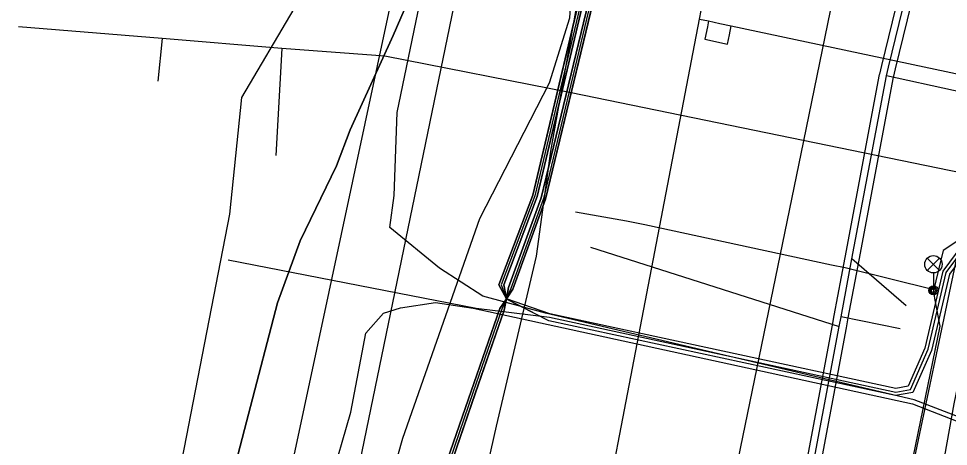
# Model space of a CAD drawing. Extents: x -595540 to -593988, y -1160850 to -1159202.
# Drawn here: x -595539.58 to -595499.41, y -1159515.87 to -1159497.4 of the extents above; entities that cross this region are included whole.
import ezdxf

# ---------------------------------------------------------------- set-up
doc = ezdxf.new("R2010")
doc.units = 0
for name, color, linetype in [('BKOM_kabel koordinační_optický', 7, 'Continuous'), ('BVK-JEDNOTNA_trasa sítě', 7, 'Continuous'), ('BVK-JEDNOTNA_trasa sítě obvodem', 7, 'Continuous'), ('BVK-VODOVOD_trasa sítě', 7, 'Continuous'), ('CETIN_kabel podzemní', 7, 'Continuous'), ('DESTOVA_trasa neprovozované sítě', 7, 'Continuous'), ('DPMB_kabel', 7, 'Continuous'), ('DPMB_kyneta', 7, 'Continuous'), ('DPMB_trolejové vedení-nosné lano', 7, 'Continuous'), ('DSP-SDEL-VODAFONE_kabel', 7, 'Continuous'), ('EON-NN_kabel', 7, 'Continuous'), ('EON-NN_kabel zrušené sítě', 7, 'Continuous'), ('EON-VN_kabel', 7, 'Continuous'), ('INNOGY-NTL_trasa sítě', 7, 'Continuous'), ('INNOGY-STL_trasa sítě', 7, 'Continuous'), ('JEDNOTNA_trasa neprovozované sítě', 7, 'Continuous'), ('TSB_kabel VO', 7, 'Continuous'), ('TSB_lampy VO', 7, 'Continuous')]:
    doc.layers.add(name, color=color, linetype=linetype)

msp = doc.modelspace()

# ---------------------------------------------------------------- linework, layer by layer
at = {"layer": 'BKOM_kabel koordinační_optický'}
msp.add_lwpolyline([(-595504.41, -1159536.46), (-595504.72, -1159534.87), (-595503.028, -1159526.757), (-595501.088, -1159517.432), (-595499.039, -1159507.678), (-595498.496, -1159506.323), (-595497.188, -1159505.596), (-595495.789, -1159497.989), (-595496.784, -1159495.952), (-595496.959, -1159491.57), (-595511.534, -1159487.548), (-595515.033, -1159486.82), (-595512.879, -1159476.273), (-595510.369, -1159464.074)], dxfattribs=at)
at = {"layer": 'BVK-JEDNOTNA_trasa sítě'}
for points in [[(-595502.09, -1159499.87), (-595501.998, -1159499.495), (-595497.301, -1159480.267), (-595491.81, -1159457.79)], [(-595510.8, -1159546.19), (-595508.537, -1159534.149), (-595507.812, -1159530.306), (-595504.126, -1159510.698), (-595504.05, -1159510.273), (-595503.578, -1159507.777), (-595502.09, -1159499.87)], [(-595462.52, -1159508.55), (-595468.753, -1159507.183), (-595470.091, -1159506.889), (-595494.547, -1159501.525), (-595494.9, -1159501.447), (-595495.885, -1159501.231), (-595496.297, -1159501.141), (-595502.09, -1159499.87)]]:
    msp.add_lwpolyline(points, dxfattribs=at)
at = {"layer": 'BVK-JEDNOTNA_trasa sítě obvodem'}
for points in [[(-595502.381, -1159499.799), (-595502.29, -1159499.424), (-595497.592, -1159480.196), (-595492.101, -1159457.719)], [(-595491.519, -1159457.861), (-595497.01, -1159480.339), (-595501.707, -1159499.567), (-595501.799, -1159499.941)], [(-595511.095, -1159546.135), (-595508.832, -1159534.094), (-595508.107, -1159530.251), (-595504.421, -1159510.644), (-595504.345, -1159510.219), (-595503.873, -1159507.722), (-595502.385, -1159499.815)], [(-595501.795, -1159499.925), (-595503.283, -1159507.833), (-595503.755, -1159510.328), (-595503.831, -1159510.752), (-595507.517, -1159530.362), (-595508.242, -1159534.205), (-595510.505, -1159546.245)]]:
    msp.add_lwpolyline(points, dxfattribs=at)
at = {"layer": 'BVK-VODOVOD_trasa sítě'}
for p, q in [((-595533.379, -1159498.255), (-595533.56, -1159500.107)), ((-595528.206, -1159498.682), (-595533.379, -1159498.255)), ((-595528.206, -1159498.682), (-595528.461, -1159503.312))]:
    msp.add_line(p, q, dxfattribs=at)
for points in [[(-595529.291, -1159617.5), (-595514.159, -1159543.939), (-595505.658, -1159502.67), (-595497.983, -1159465.258), (-595497.446, -1159462.645), (-595496.304, -1159457.089)], [(-595533.379, -1159498.255), (-595539.58, -1159497.759)], [(-595286.17, -1159547.411), (-595286.78, -1159547.214), (-595496.712, -1159504.511), (-595515.704, -1159500.605), (-595523.758, -1159499.02), (-595528.206, -1159498.682)]]:
    msp.add_lwpolyline(points, dxfattribs=at)
at = {"layer": 'CETIN_kabel podzemní'}
msp.add_lwpolyline([(-595516.04, -1159486.64), (-595516.23, -1159487.61), (-595519.4, -1159490.12), (-595520.41, -1159495.01), (-595527.97, -1159531.66)], dxfattribs=at)
at = {"layer": 'DESTOVA_trasa neprovozované sítě'}
for p, q in [((-595514.87, -1159507.27), (-595504.126, -1159510.698)), ((-595501.23, -1159509.81), (-595503.578, -1159507.777))]:
    msp.add_line(p, q, dxfattribs=at)
at = {"layer": 'DPMB_kabel'}
for points in [[(-595539.58, -1159582.216), (-595539.432, -1159582.219), (-595538.241, -1159581.811), (-595534.15, -1159578.333), (-595531.476, -1159575.393), (-595529.566, -1159565.788), (-595529.488, -1159565.133), (-595529.174, -1159564.486), (-595524.65, -1159542.718), (-595524.928, -1159536.008), (-595523.012, -1159526.84), (-595520.851, -1159516.499), (-595519.845, -1159513.553), (-595518.607, -1159509.986), (-595518.497, -1159509.492), (-595518.227, -1159509.088), (-595516.814, -1159505.197), (-595514.772, -1159496.722), (-595512.512, -1159485.674), (-595511.142, -1159479.647), (-595510.632, -1159475.585), (-595506.782, -1159456.959), (-595503.271, -1159441.097), (-595502.334, -1159438.059)], [(-595539.58, -1159550.702), (-595533.858, -1159529.783), (-595532.809, -1159517.989), (-595530.449, -1159505.848), (-595529.936, -1159500.812), (-595527.678, -1159496.971), (-595525.911, -1159494.223), (-595525.165, -1159490.562), (-595521.464, -1159478.927), (-595513.025, -1159448.911), (-595510.625, -1159439.632)], [(-595539.58, -1159582.216), (-595539.432, -1159582.219), (-595538.241, -1159581.811), (-595534.15, -1159578.333), (-595531.476, -1159575.393), (-595529.566, -1159565.788), (-595529.488, -1159565.133), (-595529.174, -1159564.489), (-595529.174, -1159564.483), (-595524.65, -1159542.718), (-595524.928, -1159536.008), (-595523.012, -1159526.84), (-595520.851, -1159516.499), (-595519.845, -1159513.553), (-595518.607, -1159509.986), (-595518.497, -1159509.492), (-595518.227, -1159509.088), (-595516.814, -1159505.197), (-595514.772, -1159496.722), (-595512.512, -1159485.674), (-595511.142, -1159479.647), (-595510.632, -1159475.585), (-595506.782, -1159456.959), (-595503.271, -1159441.097)], [(-595539.58, -1159582.018), (-595539.463, -1159582.02), (-595538.34, -1159581.632), (-595534.291, -1159578.187), (-595531.663, -1159575.303), (-595529.756, -1159565.745), (-595529.49, -1159565.13), (-595529.367, -1159564.435), (-595524.85, -1159542.702), (-595525.13, -1159535.992), (-595523.208, -1159526.8), (-595521.047, -1159516.443), (-595520.033, -1159513.486), (-595518.793, -1159509.914), (-595518.5, -1159509.495), (-595518.837, -1159508.901), (-595517.37, -1159505.024), (-595515.366, -1159496.581), (-595513.098, -1159485.55), (-595511.757, -1159479.328), (-595510.832, -1159475.538), (-595506.978, -1159456.92)], [(-595539.58, -1159582.018), (-595539.463, -1159582.02), (-595538.34, -1159581.632), (-595534.291, -1159578.187), (-595531.663, -1159575.303), (-595529.756, -1159565.745), (-595529.49, -1159565.13), (-595529.367, -1159564.435), (-595524.85, -1159542.702), (-595525.13, -1159535.992), (-595523.208, -1159526.8), (-595521.047, -1159516.443), (-595520.033, -1159513.486), (-595518.793, -1159509.914), (-595518.5, -1159509.495), (-595518.837, -1159508.901), (-595517.37, -1159505.024), (-595515.366, -1159496.581), (-595513.098, -1159485.55), (-595511.757, -1159479.328), (-595510.832, -1159475.538), (-595506.978, -1159456.92)], [(-595539.58, -1159582.018), (-595539.463, -1159582.02), (-595538.34, -1159581.632), (-595534.291, -1159578.187), (-595531.663, -1159575.303), (-595529.756, -1159565.745), (-595529.49, -1159565.13), (-595529.367, -1159564.435), (-595524.85, -1159542.702), (-595525.13, -1159535.992), (-595523.208, -1159526.8), (-595521.047, -1159516.443), (-595520.033, -1159513.486), (-595518.793, -1159509.914), (-595518.5, -1159509.495), (-595518.837, -1159508.901), (-595517.37, -1159505.024), (-595515.366, -1159496.581), (-595513.098, -1159485.55), (-595511.757, -1159479.328), (-595510.832, -1159475.538), (-595506.978, -1159456.92)], [(-595539.58, -1159582.216), (-595539.432, -1159582.219), (-595538.241, -1159581.811), (-595534.15, -1159578.333), (-595531.476, -1159575.393), (-595529.566, -1159565.788), (-595529.488, -1159565.133), (-595529.174, -1159564.488), (-595524.65, -1159542.718), (-595524.928, -1159536.008), (-595523.012, -1159526.84), (-595520.851, -1159516.499), (-595519.845, -1159513.553), (-595518.607, -1159509.986), (-595518.497, -1159509.492), (-595518.227, -1159509.088), (-595516.814, -1159505.197), (-595514.772, -1159496.722), (-595512.512, -1159485.674), (-595511.142, -1159479.647), (-595510.632, -1159475.585), (-595506.782, -1159456.959)], [(-595539.58, -1159582.216), (-595539.432, -1159582.219), (-595538.241, -1159581.811), (-595534.15, -1159578.333), (-595531.476, -1159575.393), (-595529.566, -1159565.788), (-595529.488, -1159565.133), (-595529.174, -1159564.488), (-595524.65, -1159542.718), (-595524.928, -1159536.008), (-595523.012, -1159526.84), (-595520.851, -1159516.499), (-595519.845, -1159513.553), (-595518.607, -1159509.986), (-595518.497, -1159509.492), (-595518.227, -1159509.088), (-595516.814, -1159505.197), (-595514.772, -1159496.722), (-595512.512, -1159485.674), (-595511.142, -1159479.647), (-595510.632, -1159475.585), (-595506.782, -1159456.959)], [(-595531.663, -1159575.303), (-595529.756, -1159565.744), (-595529.49, -1159565.13), (-595529.367, -1159564.434), (-595524.85, -1159542.702), (-595525.13, -1159535.992), (-595523.208, -1159526.8), (-595521.047, -1159516.443), (-595520.033, -1159513.486), (-595518.793, -1159509.914), (-595518.5, -1159509.495), (-595518.413, -1159509.014), (-595517.006, -1159505.14), (-595514.966, -1159496.684), (-595512.706, -1159485.629), (-595511.338, -1159479.611), (-595510.831, -1159475.54), (-595506.978, -1159456.917)], [(-595531.663, -1159575.303), (-595529.756, -1159565.744), (-595529.49, -1159565.13), (-595529.367, -1159564.434), (-595524.85, -1159542.702), (-595525.13, -1159535.992), (-595523.208, -1159526.8), (-595521.047, -1159516.443), (-595520.033, -1159513.486), (-595518.793, -1159509.914), (-595518.5, -1159509.495), (-595518.413, -1159509.014), (-595517.006, -1159505.14), (-595514.966, -1159496.684), (-595512.706, -1159485.629), (-595511.338, -1159479.611), (-595510.831, -1159475.54), (-595506.978, -1159456.917)], [(-595506.978, -1159456.917), (-595510.831, -1159475.54), (-595511.338, -1159479.611), (-595512.706, -1159485.629), (-595514.966, -1159496.684), (-595517.006, -1159505.14), (-595518.413, -1159509.014), (-595518.5, -1159509.495), (-595518.793, -1159509.914), (-595520.033, -1159513.486), (-595521.047, -1159516.443), (-595523.208, -1159526.8), (-595525.13, -1159535.992), (-595524.85, -1159542.702), (-595529.367, -1159564.434), (-595529.49, -1159565.13), (-595529.125, -1159565.176), (-595528.736, -1159565.531), (-595528.464, -1159566.168), (-595528.207, -1159566.147), (-595528.013, -1159565.633), (-595527.84, -1159565.5)], [(-595506.978, -1159456.918), (-595510.832, -1159475.543), (-595511.341, -1159479.613), (-595512.706, -1159485.629), (-595514.966, -1159496.685), (-595517.006, -1159505.139), (-595518.412, -1159509.013), (-595518.5, -1159509.494), (-595518.793, -1159509.914), (-595520.034, -1159513.487), (-595521.047, -1159516.443), (-595523.208, -1159526.8), (-595525.13, -1159535.992), (-595524.85, -1159542.703), (-595529.367, -1159564.434), (-595529.49, -1159565.13), (-595529.125, -1159565.175), (-595528.735, -1159565.531), (-595528.465, -1159566.168), (-595528.206, -1159566.145), (-595528.013, -1159565.633), (-595527.84, -1159565.501)], [(-595506.782, -1159456.96), (-595510.63, -1159475.579), (-595511.143, -1159479.652), (-595512.511, -1159485.672), (-595514.772, -1159496.723), (-595516.814, -1159505.197), (-595518.226, -1159509.086), (-595518.501, -1159509.495), (-595518.607, -1159509.986), (-595519.845, -1159513.554), (-595520.851, -1159516.497), (-595523.012, -1159526.84), (-595524.929, -1159536.008), (-595524.65, -1159542.718), (-595529.174, -1159564.486), (-595529.486, -1159565.127), (-595528.901, -1159565.656), (-595528.524, -1159566.536), (-595528.244, -1159566.585), (-595527.849, -1159565.796), (-595527.849, -1159565.533)], [(-595506.782, -1159456.96), (-595510.63, -1159475.579), (-595511.143, -1159479.652), (-595512.512, -1159485.675), (-595514.772, -1159496.723), (-595516.814, -1159505.197), (-595518.226, -1159509.086), (-595518.501, -1159509.495), (-595518.607, -1159509.986), (-595519.845, -1159513.554), (-595520.851, -1159516.497), (-595523.012, -1159526.84), (-595524.929, -1159536.008), (-595524.65, -1159542.718), (-595529.174, -1159564.486), (-595529.486, -1159565.127), (-595528.901, -1159565.656), (-595528.524, -1159566.536), (-595528.244, -1159566.585), (-595527.849, -1159565.796), (-595527.849, -1159565.533)], [(-595381.589, -1159529.803), (-595418.9, -1159522.283), (-595453.49, -1159515.313), (-595478.281, -1159510.333), (-595483.962, -1159509.203), (-595491.908, -1159507.779), (-595493.355, -1159506.692), (-595496.074, -1159506.029), (-595498.007, -1159506.092), (-595499.649, -1159508.305), (-595500.433, -1159511.632), (-595501.155, -1159513.277), (-595501.688, -1159513.377), (-595516.625, -1159510.152), (-595518.5, -1159509.496), (-595518.837, -1159508.901), (-595517.369, -1159505.023), (-595515.365, -1159496.579), (-595513.098, -1159485.549), (-595511.757, -1159479.327), (-595510.831, -1159475.539), (-595506.978, -1159456.918)], [(-595381.651, -1159530.097), (-595418.96, -1159522.577), (-595453.55, -1159515.607), (-595478.339, -1159510.627), (-595484.018, -1159509.497), (-595492.032, -1159508.061), (-595493.485, -1159506.968), (-595496.106, -1159506.331), (-595497.853, -1159506.388), (-595499.371, -1159508.435), (-595500.147, -1159511.728), (-595500.945, -1159513.543), (-595501.692, -1159513.683), (-595516.675, -1159510.448), (-595518.495, -1159509.52), (-595518.623, -1159508.9), (-595517.177, -1159505.086), (-595515.172, -1159496.623), (-595512.902, -1159485.592), (-595511.563, -1159479.373), (-595510.632, -1159475.58), (-595506.783, -1159456.962)], [(-595381.651, -1159530.097), (-595418.96, -1159522.577), (-595453.55, -1159515.607), (-595478.339, -1159510.627), (-595484.018, -1159509.497), (-595492.032, -1159508.061), (-595493.485, -1159506.968), (-595496.106, -1159506.331), (-595497.853, -1159506.388), (-595499.371, -1159508.435), (-595500.147, -1159511.728), (-595500.945, -1159513.543), (-595501.692, -1159513.683), (-595516.675, -1159510.448), (-595518.495, -1159509.52), (-595518.623, -1159508.9), (-595517.177, -1159505.086), (-595515.172, -1159496.623), (-595512.902, -1159485.592), (-595511.563, -1159479.373), (-595510.632, -1159475.58), (-595506.783, -1159456.962)], [(-595318.933, -1159649.425), (-595312.383, -1159629.214), (-595289.877, -1159558.636), (-595289.058, -1159552.926), (-595292.871, -1159548.476), (-595313.43, -1159544.217), (-595352.741, -1159536.397), (-595381.651, -1159530.097), (-595418.96, -1159522.577), (-595453.55, -1159515.607), (-595478.339, -1159510.627), (-595484.018, -1159509.497), (-595492.032, -1159508.061), (-595493.485, -1159506.968), (-595496.106, -1159506.331), (-595497.853, -1159506.388), (-595499.371, -1159508.435), (-595500.147, -1159511.728), (-595500.945, -1159513.543), (-595501.692, -1159513.683), (-595516.675, -1159510.448), (-595518.499, -1159509.52)]]:
    msp.add_lwpolyline(points, dxfattribs=at)
at = {"layer": 'DPMB_kyneta'}
for points in [[(-595510.828, -1159475.54), (-595511.757, -1159479.328), (-595513.098, -1159485.549), (-595515.365, -1159496.58), (-595517.368, -1159505.024), (-595518.837, -1159508.9), (-595518.5, -1159509.495)], [(-595510.828, -1159475.54), (-595511.339, -1159479.613), (-595512.706, -1159485.63), (-595514.967, -1159496.684), (-595517.006, -1159505.139), (-595518.413, -1159509.014), (-595518.5, -1159509.495)], [(-595510.73, -1159475.56), (-595511.66, -1159479.35), (-595513, -1159485.57), (-595515.267, -1159496.602), (-595517.272, -1159505.053), (-595518.73, -1159508.9), (-595518.5, -1159509.495)], [(-595510.632, -1159475.58), (-595511.563, -1159479.372), (-595512.902, -1159485.591), (-595515.17, -1159496.623), (-595517.176, -1159505.083), (-595518.623, -1159508.9), (-595518.5, -1159509.495)], [(-595510.73, -1159475.56), (-595511.24, -1159479.63), (-595512.608, -1159485.652), (-595514.87, -1159496.705), (-595516.91, -1159505.168), (-595518.32, -1159509.05), (-595518.5, -1159509.495)], [(-595510.632, -1159475.58), (-595511.141, -1159479.647), (-595512.511, -1159485.673), (-595514.772, -1159496.727), (-595516.814, -1159505.197), (-595518.227, -1159509.086), (-595518.5, -1159509.495)], [(-595530.526, -1159507.817), (-595519.81, -1159509.9), (-595516.65, -1159510.3), (-595501.69, -1159513.53), (-595501.049, -1159513.41), (-595500.29, -1159511.68), (-595499.51, -1159508.37), (-595497.93, -1159506.24), (-595496.09, -1159506.18), (-595493.42, -1159506.83), (-595491.97, -1159507.92), (-595483.99, -1159509.35), (-595453.52, -1159515.46), (-595381.62, -1159529.95), (-595352.71, -1159536.25), (-595313.4, -1159544.07), (-595292.79, -1159548.34), (-595288.9, -1159552.88), (-595289.73, -1159558.67), (-595312.24, -1159629.26), (-595318.79, -1159649.47)], [(-595518.5, -1159509.495), (-595518.607, -1159509.987), (-595519.845, -1159513.553), (-595520.853, -1159516.497), (-595523.012, -1159526.84), (-595524.93, -1159536.008), (-595524.65, -1159542.718), (-595529.173, -1159564.486), (-595529.49, -1159565.13)], [(-595518.5, -1159509.495), (-595518.793, -1159509.913), (-595520.035, -1159513.487), (-595521.047, -1159516.443), (-595523.208, -1159526.8), (-595525.13, -1159535.992), (-595524.85, -1159542.702), (-595529.367, -1159564.434), (-595529.49, -1159565.13)], [(-595518.5, -1159509.495), (-595518.7, -1159509.95), (-595519.94, -1159513.52), (-595520.95, -1159516.47), (-595523.11, -1159526.82), (-595525.03, -1159536), (-595524.75, -1159542.71), (-595529.27, -1159564.46), (-595529.49, -1159565.13)]]:
    msp.add_lwpolyline(points, dxfattribs=at)
at = {"layer": 'DPMB_trolejové vedení-nosné lano'}
msp.add_lwpolyline([(-595515.519, -1159505.742), (-595513.316, -1159506.135), (-595512.527, -1159506.29), (-595504.468, -1159508.028), (-595503.869, -1159508.154), (-595500.042, -1159509.094)], dxfattribs=at)
at = {"layer": 'DSP-SDEL-VODAFONE_kabel'}
for points in [[(-595533.12, -1159529.25), (-595530.9, -1159519.29), (-595528.39, -1159509.68), (-595527.41, -1159507), (-595525.84, -1159503.75), (-595525.26, -1159502.2), (-595523.4, -1159498.13), (-595522.41, -1159495.82), (-595522.22, -1159495.13), (-595521.23, -1159490.1), (-595520.8, -1159488.32), (-595519.98, -1159484.06), (-595519.31, -1159480.78), (-595519.22, -1159478.4), (-595519.15, -1159478.06), (-595519.73, -1159477.72), (-595522.58, -1159477.3), (-595526.01, -1159476.57), (-595527.329, -1159476.344)], [(-595519.15, -1159478.06), (-595519.22, -1159478.4), (-595519.31, -1159480.78), (-595519.98, -1159484.06), (-595520.8, -1159488.32), (-595521.23, -1159490.1), (-595522.22, -1159495.13), (-595522.41, -1159495.82), (-595523.4, -1159498.13), (-595525.26, -1159502.2), (-595525.84, -1159503.75), (-595527.41, -1159507), (-595528.39, -1159509.68), (-595530.9, -1159519.29), (-595533.12, -1159529.25), (-595533.25, -1159530.4), (-595533.66, -1159532.53), (-595534.72, -1159537.24), (-595534.75, -1159537.91), (-595534.67, -1159538.65), (-595534.36, -1159539.82), (-595534.34, -1159540.47), (-595535.03, -1159542.99), (-595535.9, -1159547.47)]]:
    msp.add_lwpolyline(points, dxfattribs=at)
at = {"layer": 'EON-NN_kabel'}
msp.add_lwpolyline([(-595539.58, -1159526.174), (-595536.825, -1159526.531), (-595532.638, -1159527.255), (-595528.453, -1159528.157), (-595525.165, -1159528.978), (-595522.728, -1159529.393), (-595522.45, -1159529.386), (-595522.24, -1159529.277), (-595522.103, -1159529.088), (-595522.043, -1159528.926), (-595520.558, -1159522.23), (-595518.936, -1159515.002), (-595517.205, -1159507.662), (-595516.594, -1159503.129), (-595515.509, -1159497.084), (-595513.981, -1159490.166), (-595512.147, -1159481.35), (-595510.529, -1159473.109)], dxfattribs=at)
at = {"layer": 'EON-NN_kabel zrušené sítě'}
msp.add_lwpolyline([(-595488.717, -1159481.833), (-595490.991, -1159481.115), (-595491.466, -1159480.965), (-595491.973, -1159480.91), (-595492.241, -1159481.106), (-595492.636, -1159481.666), (-595494.226, -1159489.225), (-595495.368, -1159494.427), (-595495.419, -1159495.542), (-595495.838, -1159498.212), (-595497.194, -1159505.22), (-595497.838, -1159507.586), (-595499.173, -1159514.034), (-595500.384, -1159520.776), (-595501.905, -1159528.327), (-595503.097, -1159534.344), (-595504.821, -1159542.646), (-595506.481, -1159550.899), (-595508.169, -1159559.33), (-595509.751, -1159567.028), (-595511.396, -1159575.235), (-595512.955, -1159582.811)], dxfattribs=at)
at = {"layer": 'EON-VN_kabel'}
for points in [[(-595444.38, -1159528.342), (-595452.621, -1159526.672), (-595461.252, -1159525.132), (-595467.483, -1159523.931), (-595472.681, -1159523.132), (-595478.906, -1159521.613), (-595484.495, -1159520.273), (-595490.544, -1159518.546), (-595497.89, -1159515.018), (-595500.894, -1159513.857), (-595516.817, -1159510.121), (-595519.52, -1159509.382), (-595521.396, -1159508.176), (-595523.538, -1159506.413), (-595523.361, -1159505.035), (-595523.232, -1159501.453), (-595521.845, -1159494.779), (-595521.086, -1159490.563), (-595519.519, -1159483.871), (-595517.678, -1159475.953), (-595515.816, -1159467.128)], [(-595532.164, -1159547.827), (-595530.136, -1159538.88), (-595529.459, -1159533.677), (-595528.079, -1159527.439), (-595527.047, -1159520.676), (-595525.23, -1159514.392), (-595524.582, -1159510.98), (-595523.809, -1159510.119), (-595523.082, -1159509.896), (-595521.569, -1159509.661), (-595519.941, -1159509.902), (-595500.966, -1159514.043), (-595497.97, -1159515.202), (-595490.616, -1159518.734), (-595484.545, -1159520.467), (-595478.953, -1159521.807), (-595472.72, -1159523.328), (-595467.517, -1159524.128), (-595461.288, -1159525.328), (-595452.659, -1159526.868), (-595444.42, -1159528.538)]]:
    msp.add_lwpolyline(points, dxfattribs=at)
at = {"layer": 'INNOGY-NTL_trasa sítě'}
msp.add_lwpolyline([(-595538.02, -1159566.42), (-595532.36, -1159538.43), (-595531.45, -1159533.9), (-595523.54, -1159496.94), (-595521.97, -1159489.61), (-595521.52, -1159485.2), (-595521.38, -1159484.55), (-595521.32, -1159484.32)], dxfattribs=at)
at = {"layer": 'INNOGY-STL_trasa sítě'}
for points in [[(-595539.58, -1159590.57), (-595529.66, -1159593.85), (-595517.72, -1159536.65), (-595517.27, -1159534.4), (-595510.17, -1159497.42), (-595509.95, -1159496.28), (-595499.61, -1159445.09), (-595495.94, -1159431.75), (-595489.48, -1159407.69), (-595484.08, -1159387.62), (-595478.29, -1159376.98), (-595474.824, -1159365.098), (-595474.69, -1159364.64), (-595474.58, -1159364.26), (-595457.24, -1159303.77)], [(-595510.17, -1159497.42), (-595509.77, -1159497.5), (-595509.28, -1159497.61)], [(-595509.77, -1159497.5), (-595509.82, -1159497.76), (-595509.93, -1159498.29), (-595508.95, -1159498.5), (-595508.87, -1159498.1), (-595508.79, -1159497.71)], [(-595509.28, -1159497.61), (-595508.79, -1159497.71), (-595497.21, -1159500.17)]]:
    msp.add_lwpolyline(points, dxfattribs=at)
at = {"layer": 'JEDNOTNA_trasa neprovozované sítě'}
msp.add_line((-595501.493, -1159510.798), (-595504.05, -1159510.273), dxfattribs=at)
at = {"layer": 'TSB_kabel VO'}
for points in [[(-595539.58, -1159598.766), (-595536.44, -1159595.84), (-595533.46, -1159590.07), (-595532.92, -1159589.03), (-595531.115, -1159580.859), (-595523.75, -1159545.32), (-595526.538, -1159535.616), (-595525.44, -1159524.222), (-595522.978, -1159515.521), (-595519.655, -1159506.027), (-595516.649, -1159500.173), (-595515.76, -1159497.37), (-595515.29, -1159490.09), (-595512.319, -1159488.453), (-595502.702, -1159445.343)], [(-595489.39, -1159496.69), (-595489.99, -1159499.25), (-595495.47, -1159498.44), (-595496.99, -1159505.66), (-595499.64, -1159507.42), (-595500.06, -1159509.135)], [(-595500.06, -1159509.135), (-595500.02, -1159509.49), (-595499.78, -1159510.68), (-595502.1, -1159521.95), (-595504.95, -1159535.55), (-595505.03, -1159536.9), (-595503.25, -1159547.11), (-595503.978, -1159549.761), (-595503.61, -1159549.89), (-595504.007, -1159549.876), (-595505.754, -1159558.859), (-595510.5, -1159582.96)]]:
    msp.add_lwpolyline(points, dxfattribs=at)
at = {"layer": 'TSB_lampy VO'}
for p, q in [((-595500.325, -1159508.275), (-595499.795, -1159507.745)), ((-595500.325, -1159507.745), (-595499.795, -1159508.275)), ((-595500.325, -1159508.275), (-595499.795, -1159507.745)), ((-595500.325, -1159507.745), (-595499.795, -1159508.275)), ((-595500.06, -1159508.385), (-595500.06, -1159509.135)), ((-595500.06, -1159508.385), (-595500.06, -1159509.135))]:
    msp.add_line(p, q, dxfattribs=at)
for centre, radius in [((-595500.06, -1159508.01), 0.375), ((-595500.06, -1159508.01), 0.375), ((-595500.06, -1159509.135), 0.2), ((-595500.06, -1159509.135), 0.2), ((-595500.06, -1159509.135), 0.145), ((-595500.06, -1159509.135), 0.145), ((-595500.06, -1159509.135), 0.0876), ((-595500.06, -1159509.135), 0.0876)]:
    msp.add_circle(centre, radius, dxfattribs=at)

doc.saveas('drawing.dxf')
